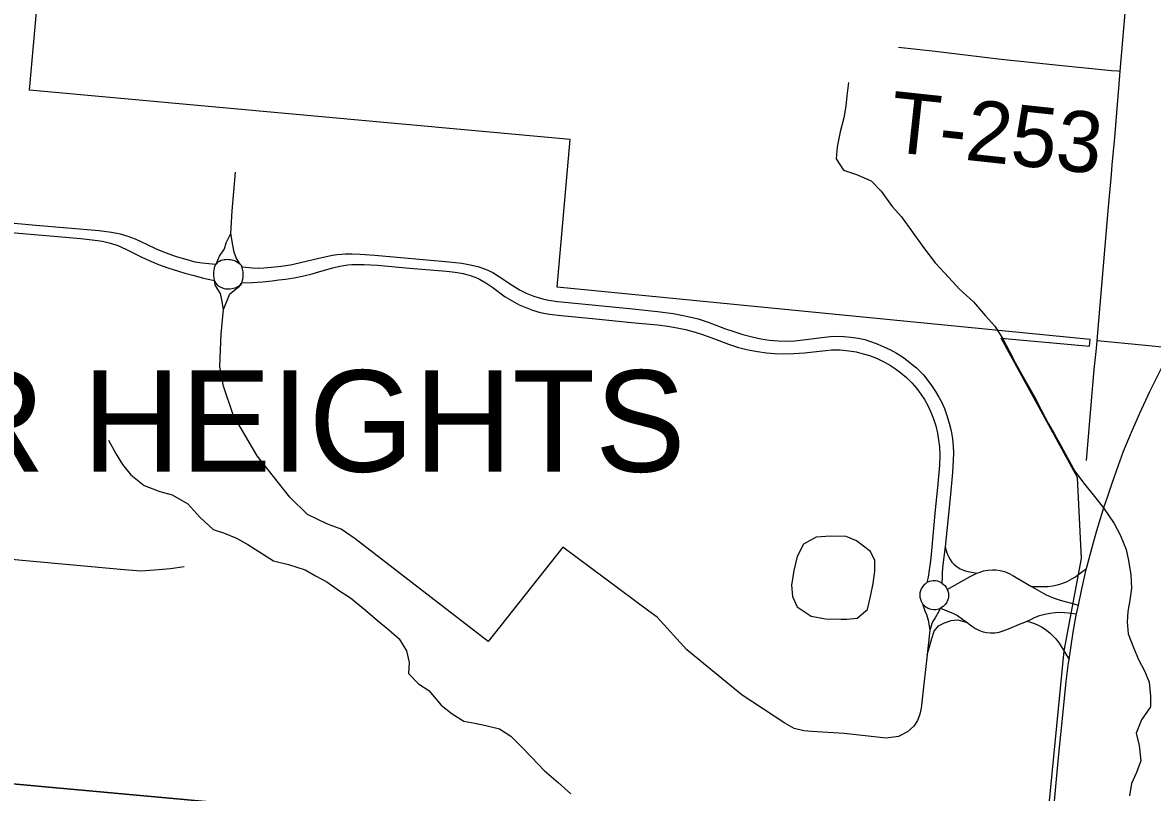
# Model space of a CAD drawing. Extents: x -38.1 to 35.9, y -2.7 to 28.5.
# Drawn here: x 12.554 to 13.609, y 15.081 to 15.8 of the extents above; entities that cross this region are included whole.
import ezdxf

# ---------------------------------------------------------------- set-up
doc = ezdxf.new("R2010")
doc.units = 0
for name, color, linetype in [('GM_X_City_Street', 7, 'Continuous'), ('GM_X_City_Street_Text', 7, 'Continuous'), ('GM_X_Interchange_Ramps', 7, 'Continuous'), ('GM_X_Major_River_Text', 7, 'Continuous'), ('GM_X_Minor_Lake', 7, 'Continuous'), ('GM_X_Rail_Line', 7, 'Continuous'), ('GM_X_Section', 7, 'Continuous'), ('GM_X_Township_Subdivision', 7, 'Continuous'), ('GM_X_US_Route', 7, 'Continuous'), ('SC_Scratch10', 7, 'Continuous')]:
    doc.layers.add(name, color=color, linetype=linetype)

msp = doc.modelspace()

# ---------------------------------------------------------------- linework, layer by layer
at = {"layer": 'GM_X_City_Street'}
for points in [[(12.7487, 15.6029), (12.7499, 15.6239), (12.7531, 15.6601)], [(12.7418, 15.532), (12.7405, 15.5408), (12.7393, 15.5469), (12.7363, 15.5511), (12.7343, 15.555), (12.7338, 15.5572), (12.7336, 15.5589), (12.7332, 15.5614), (12.7329, 15.5633), (12.7329, 15.5649), (12.7329, 15.5666), (12.7332, 15.5687), (12.7334, 15.5704), (12.7339, 15.5719), (12.7343, 15.573), (12.7352, 15.5742), (12.7383, 15.5817), (12.7428, 15.5886), (12.7445, 15.594), (12.7487, 15.6029)], [(12.7418, 15.532), (12.748, 15.5465), (12.7568, 15.5536), (12.7583, 15.5552), (12.7591, 15.5568), (12.7595, 15.5581), (12.7599, 15.5601), (12.7602, 15.5622), (12.7603, 15.5637), (12.7603, 15.5654), (12.7602, 15.5671), (12.76, 15.5683), (12.7598, 15.5695), (12.7595, 15.5707), (12.7592, 15.5718), (12.7589, 15.5725), (12.7585, 15.5732), (12.7576, 15.5743), (12.7539, 15.58), (12.7519, 15.5854), (12.7507, 15.5918), (12.7487, 15.6029)], [(12.7052, 15.2916), (12.6926, 15.2898), (12.6776, 15.2886), (12.6647, 15.2876), (12.6457, 15.2891), (12.5575, 15.2972), (12.4354, 15.3088), (12.4154, 15.3105), (12.4009, 15.3125), (12.3935, 15.3155), (12.3871, 15.3204), (12.3814, 15.3288), (12.3794, 15.3382), (12.3871, 15.4267), (12.393, 15.48), (12.3959, 15.5214), (12.3977, 15.5285), (12.4026, 15.5377), (12.4117, 15.5497), (12.4137, 15.5574), (12.4144, 15.569), (12.4144, 15.5784)], [(13.4013, 15.2325), (13.3987, 15.2094), (13.3957, 15.1822), (13.3932, 15.1598), (13.392, 15.1541), (13.3897, 15.1482), (13.3863, 15.1428), (13.3804, 15.1376), (13.372, 15.1334), (13.3606, 15.1317), (13.3212, 15.1361), (13.2911, 15.1378), (13.2837, 15.1386), (13.2746, 15.1408), (13.2659, 15.1457), (13.226, 15.1719), (13.1745, 15.2143), (13.1468, 15.2446), (13.1389, 15.2503), (13.0588, 15.3101), (12.9891, 15.2219), (12.865, 15.3179), (12.8519, 15.3268), (12.8385, 15.3318), (12.8203, 15.3406), (12.8038, 15.3566), (12.7733, 15.3952), (12.7509, 15.4334), (12.7421, 15.4603), (12.7385, 15.4784), (12.7391, 15.4942), (12.7398, 15.5087), (12.7418, 15.532)], [(13.4126, 15.2765), (13.4104, 15.2776), (13.4085, 15.2782), (13.4065, 15.2786), (13.4045, 15.2786), (13.4025, 15.2783), (13.4006, 15.2778), (13.3986, 15.2769)], [(13.4176, 15.2706), (13.4182, 15.269), (13.4186, 15.2671), (13.4187, 15.2651), (13.4186, 15.2634), (13.4184, 15.2619), (13.418, 15.2609), (13.4176, 15.26), (13.4171, 15.2588), (13.4164, 15.2576), (13.4155, 15.2566), (13.4147, 15.2555), (13.4136, 15.2545), (13.4123, 15.2536), (13.4112, 15.2531), (13.4087, 15.2483), (13.4063, 15.2441), (13.4038, 15.2402), (13.4013, 15.2325)], [(13.3946, 15.2572), (13.3967, 15.2506), (13.3982, 15.2471), (13.3997, 15.242), (13.4004, 15.2385), (13.4013, 15.2325)], [(13.3987, 15.2094), (13.4031, 15.2247), (13.4053, 15.2316), (13.4093, 15.2367), (13.4149, 15.2395), (13.4211, 15.2414), (13.4273, 15.2422), (13.436, 15.2397)]]:
    msp.add_lwpolyline(points, dxfattribs=at)
at = {"layer": 'GM_X_City_Street_Text'}
for points in [[(12.5366, 15.6133), (12.5669, 15.6106), (12.6258, 15.6055), (12.6375, 15.6041), (12.6454, 15.6026), (12.6526, 15.6004), (12.6595, 15.5977), (12.6702, 15.5927), (12.6798, 15.5883), (12.6884, 15.5847), (12.6978, 15.5814), (12.7067, 15.5787), (12.7151, 15.5765), (12.7219, 15.5754), (12.7315, 15.5746), (12.7352, 15.5742), (12.736, 15.5752), (12.7371, 15.5762), (12.7383, 15.577), (12.7399, 15.5778), (12.7414, 15.5782), (12.7427, 15.5784), (12.7442, 15.5786), (12.7456, 15.5787), (12.7468, 15.5786), (12.7482, 15.5785), (12.7496, 15.5783), (12.7508, 15.5779), (12.7521, 15.5775), (12.7535, 15.5769), (12.7551, 15.576), (12.7562, 15.5752), (12.7573, 15.5744), (12.758, 15.5736), (12.7586, 15.5728), (12.7592, 15.5718), (12.7628, 15.5714), (12.7689, 15.5708), (12.775, 15.5705), (12.7795, 15.5707), (12.7863, 15.5713), (12.7962, 15.5724), (12.806, 15.574), (12.8151, 15.5759), (12.8296, 15.5795), (12.8393, 15.5817), (12.8438, 15.5825), (12.8479, 15.5831), (12.8524, 15.5835), (12.8559, 15.5838), (12.8621, 15.5838), (12.8696, 15.5836), (12.8832, 15.5826), (12.9526, 15.5764), (12.9643, 15.5751), (12.9723, 15.5737), (12.9795, 15.5719), (12.9865, 15.5695), (12.9933, 15.5663), (12.9997, 15.5625), (13.0115, 15.5545), (13.0184, 15.5503), (13.0245, 15.5472), (13.0308, 15.5446), (13.0367, 15.5426), (13.0421, 15.5412), (13.0476, 15.5402), (13.0538, 15.5394), (13.0636, 15.5383), (13.121, 15.5327), (13.147, 15.53), (13.1618, 15.528), (13.171, 15.5264), (13.177, 15.5251), (13.1849, 15.5231), (13.1943, 15.52), (13.2107, 15.5139), (13.2183, 15.5112), (13.2266, 15.5086), (13.2356, 15.5062), (13.2435, 15.5046), (13.2515, 15.5033), (13.2596, 15.5026), (13.2676, 15.5024), (13.2751, 15.5027), (13.2832, 15.5034), (13.3004, 15.5058), (13.3084, 15.5067), (13.3147, 15.5069), (13.3209, 15.5067), (13.3277, 15.506), (13.3344, 15.5051), (13.3375, 15.5045), (13.3406, 15.5038), (13.344, 15.5027), (13.3469, 15.5016), (13.3526, 15.4995), (13.3585, 15.497), (13.3645, 15.4942), (13.3701, 15.491), (13.3757, 15.4876), (13.3812, 15.4835), (13.3863, 15.4794), (13.3888, 15.4773), (13.3913, 15.475), (13.3953, 15.4708), (13.3995, 15.4657), (13.403, 15.4608), (13.4067, 15.4553), (13.4098, 15.45), (13.4121, 15.4456), (13.4149, 15.4394), (13.4172, 15.433), (13.4194, 15.4258), (13.4211, 15.4186), (13.4224, 15.4112), (13.4231, 15.4044), (13.4235, 15.3976), (13.4232, 15.3913), (13.4224, 15.3796), (13.4202, 15.3561), (13.4156, 15.3103), (13.414, 15.2984), (13.4132, 15.2907), (13.4129, 15.2859), (13.4129, 15.2822), (13.4126, 15.2765), (13.4138, 15.2756), (13.4153, 15.2742), (13.4165, 15.2727), (13.4176, 15.2706), (13.439, 15.2826), (13.4434, 15.2848), (13.4452, 15.2856), (13.4473, 15.2865), (13.4514, 15.2878), (13.4555, 15.2886), (13.4598, 15.2889), (13.4628, 15.2888), (13.4669, 15.2882), (13.471, 15.2872), (13.4755, 15.2853), (13.4787, 15.2836), (13.4818, 15.2816), (13.4962, 15.2732), (13.5048, 15.2682), (13.5094, 15.2659), (13.5128, 15.2644), (13.5173, 15.2624), (13.523, 15.2605), (13.5323, 15.258), (13.54, 15.256)], [(12.5438, 15.6037), (12.6088, 15.598), (12.6217, 15.5967), (12.6291, 15.5956), (12.6364, 15.5938), (12.6434, 15.5915), (12.6508, 15.5882), (12.6658, 15.5807), (12.6726, 15.5776), (12.6812, 15.574), (12.6899, 15.5708), (12.7, 15.5676), (12.706, 15.5659), (12.7132, 15.564), (12.7234, 15.5612), (12.7276, 15.5602), (12.7336, 15.5589)], [(12.7336, 15.5589), (12.7343, 15.5574), (12.7348, 15.5566), (12.7352, 15.556), (12.7358, 15.5553), (12.7365, 15.5545), (12.7373, 15.5539), (12.7381, 15.5534), (12.7388, 15.553), (12.7395, 15.5527), (12.7401, 15.5524), (12.7409, 15.5521), (12.7417, 15.5518), (12.7426, 15.5515), (12.7439, 15.5512), (12.7451, 15.5511), (12.7468, 15.551), (12.7483, 15.5511), (12.7499, 15.5514), (12.7513, 15.5517), (12.7528, 15.5522), (12.7545, 15.5528), (12.7559, 15.5535), (12.7569, 15.5542), (12.7578, 15.5551), (12.7585, 15.556), (12.7591, 15.5568), (12.769, 15.5571), (12.7783, 15.5578), (12.7875, 15.5587), (12.7937, 15.5594), (12.7999, 15.5601), (12.8079, 15.5614), (12.817, 15.5632), (12.8248, 15.5652), (12.832, 15.5672), (12.8439, 15.5707), (12.8506, 15.5723), (12.8579, 15.5734), (12.8617, 15.5738), (12.8654, 15.574), (12.8734, 15.574), (12.8858, 15.5732), (12.9155, 15.5705), (12.9502, 15.5677), (12.9582, 15.5668), (12.9656, 15.5654), (12.9722, 15.5636), (12.9774, 15.5616), (12.9808, 15.5601), (12.9867, 15.5568), (12.9934, 15.5523), (13.005, 15.5438), (13.0113, 15.5398), (13.0178, 15.5363), (13.0241, 15.5336), (13.0305, 15.5313), (13.0377, 15.5292), (13.0462, 15.5276), (13.0573, 15.5263), (13.0895, 15.5232), (13.1229, 15.5198), (13.147, 15.5175), (13.1568, 15.5163), (13.1654, 15.5148), (13.1733, 15.5131), (13.1823, 15.5106), (13.19, 15.5081), (13.1993, 15.5047), (13.2132, 15.4994), (13.2227, 15.4965), (13.2318, 15.4942), (13.2403, 15.4926), (13.2489, 15.4914), (13.2564, 15.4908), (13.2644, 15.4905), (13.2744, 15.4907), (13.2843, 15.4913), (13.2954, 15.4926), (13.3041, 15.4936), (13.3096, 15.4941), (13.3177, 15.4941), (13.3257, 15.4934), (13.3325, 15.4922), (13.3391, 15.4906), (13.345, 15.4888), (13.3514, 15.4863), (13.3576, 15.4834), (13.3636, 15.4801), (13.3693, 15.4764), (13.3743, 15.4727), (13.3795, 15.4683), (13.3844, 15.4635), (13.3889, 15.4583), (13.393, 15.4529), (13.3964, 15.4477), (13.3997, 15.4417), (13.4023, 15.4361), (13.4048, 15.4297), (13.4068, 15.4232), (13.4084, 15.4165), (13.4095, 15.4098), (13.4102, 15.4036), (13.4105, 15.3955), (13.4102, 15.3862), (13.4083, 15.3658), (13.4063, 15.3448), (13.4025, 15.3033), (13.402, 15.2971), (13.4014, 15.2928), (13.4005, 15.2867), (13.4001, 15.284), (13.3994, 15.2809), (13.3986, 15.2769), (13.3971, 15.2758), (13.3956, 15.2745), (13.3943, 15.2729), (13.3933, 15.2712), (13.3926, 15.2693), (13.3921, 15.2673), (13.392, 15.2653), (13.3921, 15.2633), (13.3926, 15.2614), (13.3933, 15.2595), (13.3946, 15.2572), (13.3959, 15.2557), (13.3975, 15.2544), (13.3992, 15.2533), (13.401, 15.2525), (13.403, 15.252), (13.405, 15.2518), (13.407, 15.2519), (13.4096, 15.2524), (13.4112, 15.2531)], [(13.4156, 15.3103), (13.4172, 15.3048), (13.4178, 15.303), (13.419, 15.3006), (13.4202, 15.2985), (13.4219, 15.2959), (13.4241, 15.2937), (13.4265, 15.2918), (13.4297, 15.2899), (13.4326, 15.2886), (13.4356, 15.2876), (13.4387, 15.287), (13.4452, 15.2856)], [(13.4962, 15.2732), (13.5067, 15.2732), (13.5113, 15.2733), (13.5161, 15.2738), (13.5204, 15.2747), (13.5246, 15.276), (13.5294, 15.2781), (13.5339, 15.2803), (13.5368, 15.2821), (13.5376, 15.2826), (13.5416, 15.2857), (13.5476, 15.2902)], [(13.4112, 15.2531), (13.4187, 15.25), (13.4227, 15.2484), (13.4271, 15.2461), (13.4317, 15.2429), (13.436, 15.2397), (13.4401, 15.2365), (13.4438, 15.2341), (13.4477, 15.2322), (13.4512, 15.231), (13.4542, 15.2303), (13.4579, 15.2299), (13.4622, 15.2301), (13.4659, 15.2308), (13.4689, 15.2316), (13.4747, 15.2338), (13.4851, 15.238), (13.49, 15.24), (13.4921, 15.2409)], [(13.4921, 15.2409), (13.495, 15.2423), (13.4991, 15.2443), (13.5015, 15.2454), (13.5038, 15.2461), (13.5086, 15.2475), (13.5135, 15.2485), (13.5183, 15.249), (13.5233, 15.2492), (13.5307, 15.2486), (13.5383, 15.2479)], [(13.4921, 15.2409), (13.4962, 15.2398), (13.4989, 15.2387), (13.5023, 15.2372), (13.5061, 15.2352), (13.5103, 15.2325), (13.5137, 15.2298), (13.5183, 15.2252), (13.5215, 15.2212), (13.5251, 15.2154), (13.527, 15.2123), (13.5313, 15.2052)]]:
    msp.add_lwpolyline(points, dxfattribs=at)
at = {"layer": 'GM_X_Interchange_Ramps'}
msp.add_lwpolyline([(13.5156, 15.0493), (13.5215, 15.1136), (13.5256, 15.1563), (13.5286, 15.1847), (13.5308, 15.2019), (13.5313, 15.2052), (13.5352, 15.2308), (13.538, 15.2466), (13.5383, 15.2479), (13.54, 15.256), (13.5428, 15.2697), (13.5473, 15.2891), (13.5476, 15.2902), (13.5524, 15.3089), (13.5571, 15.3257), (13.5641, 15.348), (13.567, 15.3567), (13.5716, 15.3696), (13.5775, 15.3864), (13.5821, 15.3997), (13.5895, 15.4175), (13.5972, 15.4351), (13.6067, 15.4553), (13.6174, 15.477)], dxfattribs=at)
at = {"layer": 'GM_X_Major_River_Text'}
msp.add_line((13.5568, 15.4956), (13.5575, 15.503), dxfattribs=at)
for points in [[(13.5791, 15.7543), (13.5864, 15.8416), (13.5874, 15.852), (13.5882, 15.8583), (13.5887, 15.8612), (13.5896, 15.8651), (13.5905, 15.8684), (13.5915, 15.8717), (13.5923, 15.8738), (13.5942, 15.8779), (13.5967, 15.8824), (13.5996, 15.8866), (13.6026, 15.8904), (13.6049, 15.893), (13.6085, 15.8971), (13.6124, 15.9014), (13.6181, 15.9071), (13.6229, 15.9118), (13.6307, 15.9198), (13.6697, 15.9596), (13.6949, 15.9853), (13.7142, 16.0055), (13.7294, 16.0211), (13.7367, 16.0285)], [(13.3721, 15.7766), (13.4063, 15.7729), (13.4189, 15.7714), (13.468, 15.7656), (13.4948, 15.7628), (13.5218, 15.76), (13.5709, 15.755), (13.5767, 15.7545), (13.5791, 15.7543)], [(13.5575, 15.503), (13.5677, 15.6239), (13.5708, 15.658), (13.5716, 15.6668), (13.5739, 15.6924), (13.5778, 15.7386), (13.5791, 15.7543)], [(13.5475, 15.391), (13.5512, 15.4353), (13.5548, 15.4758), (13.5568, 15.4956)], [(13.5575, 15.503), (13.6025, 15.4986), (13.6275, 15.4961)]]:
    msp.add_lwpolyline(points, dxfattribs=at)
at = {"layer": 'GM_X_Section'}
for points in [[(13.3253, 15.7437), (13.3238, 15.7312), (13.3229, 15.7218), (13.3211, 15.7108), (13.3177, 15.6976), (13.3147, 15.6836), (13.314, 15.6726), (13.3206, 15.6618), (13.3327, 15.658), (13.3466, 15.652), (13.3559, 15.6423), (13.3662, 15.628), (13.3747, 15.6183), (13.3953, 15.5896), (13.4063, 15.5753), (13.4189, 15.5617), (13.4289, 15.5508), (13.442, 15.5391), (13.4534, 15.5259), (13.4619, 15.5162), (13.4693, 15.5046), (13.4758, 15.4926), (13.4809, 15.4823), (13.4871, 15.4711), (13.5002, 15.448), (13.5056, 15.4376), (13.5122, 15.4252), (13.5177, 15.4156), (13.5235, 15.4048), (13.5297, 15.3933), (13.5366, 15.3809), (13.5447, 15.3701), (13.555, 15.3573), (13.5635, 15.3468), (13.5734, 15.3322), (13.5789, 15.3214), (13.5846, 15.3079), (13.5866, 15.2976), (13.589, 15.2843), (13.5894, 15.2717), (13.588, 15.2604), (13.5862, 15.2501), (13.5856, 15.2403), (13.5864, 15.2292), (13.5914, 15.2162), (13.5961, 15.2051), (13.6019, 15.1939), (13.6059, 15.1839), (13.6074, 15.171), (13.6072, 15.1611), (13.5989, 15.1487), (13.594, 15.1363), (13.5968, 15.1248), (13.5983, 15.1104), (13.5943, 15.0998), (13.5894, 15.0893), (13.5876, 15.078)], [(12.6347, 15.4099), (12.6419, 15.3968), (12.6478, 15.3872), (12.6555, 15.3775), (12.6678, 15.3677), (12.6825, 15.362), (12.6939, 15.3587), (12.7085, 15.3503), (12.72, 15.3379), (12.7323, 15.3266), (12.7421, 15.3233), (12.7541, 15.3184), (12.7646, 15.3125), (12.7748, 15.3058), (12.7886, 15.2971), (12.8026, 15.2937), (12.8181, 15.2887), (12.8279, 15.2832), (12.8384, 15.2776), (12.8503, 15.2693), (12.8604, 15.2626), (12.8746, 15.2512), (12.8858, 15.2415), (12.8959, 15.2332), (12.9059, 15.2243), (12.9129, 15.2131), (12.9153, 15.2024), (12.9146, 15.1921), (12.9239, 15.1824), (12.9336, 15.1761), (12.9451, 15.1625), (12.9555, 15.1543), (12.9664, 15.1475), (12.9766, 15.1458), (12.9869, 15.1436), (12.9997, 15.1403), (13.0102, 15.1335), (13.0199, 15.1238), (13.0299, 15.1137), (13.0414, 15.1016), (13.0544, 15.0903), (13.0663, 15.0797)]]:
    msp.add_lwpolyline(points, dxfattribs=at)
at = {"layer": 'GM_X_US_Route'}
for points in [[(14.0145, 14.9506), (13.5242, 14.9984), (13.5057, 15.0002), (13.5266, 15.2133), (13.543, 15.2995), (13.5391, 15.375), (13.4679, 15.5051), (13.5503, 15.4976), (13.5509, 15.5038), (13.4308, 15.5157), (13.0533, 15.5526), (13.0654, 15.6906), (12.5609, 15.7367), (12.5712, 15.8516)], [(14.9146, 14.8694), (13.5108, 14.9991), (13.5058, 14.9995), (12.8754, 15.0588), (12.5382, 15.0897), (12.0587, 15.1373), (11.995, 15.1424), (11.7337, 15.1673), (11.4979, 15.1901), (11.3319, 15.2065), (10.9945, 15.2393), (10.6636, 15.2698), (10.5289, 15.2826), (10.371, 15.2977)], [(10.371, 15.2977), (10.5289, 15.2826), (10.6636, 15.2698), (10.9945, 15.2393), (11.3319, 15.2065), (11.4979, 15.1901), (11.7337, 15.1673), (11.995, 15.1424), (12.0587, 15.1373), (12.5382, 15.0897), (12.8754, 15.0588), (13.5058, 14.9995), (13.5108, 14.9991), (14.9146, 14.8694)], [(10.371, 15.2977), (10.5289, 15.2826), (10.6636, 15.2698), (10.9945, 15.2393), (11.3319, 15.2065), (11.4979, 15.1901), (11.7337, 15.1673), (11.995, 15.1424), (12.0587, 15.1373), (12.5382, 15.0897), (12.8754, 15.0588), (13.5058, 14.9995), (13.5108, 14.9991), (14.9146, 14.8694)], [(14.9146, 14.8694), (13.5108, 14.9991), (13.5058, 14.9995), (12.8754, 15.0588), (12.5382, 15.0897), (12.0587, 15.1373), (11.995, 15.1424), (11.7337, 15.1673), (11.4979, 15.1901), (11.3319, 15.2065), (10.9945, 15.2393), (10.6636, 15.2698), (10.5289, 15.2826), (10.371, 15.2977)]]:
    msp.add_lwpolyline(points, dxfattribs=at)
at = {"layer": 'SC_Scratch10'}
msp.add_line((13.3499, 15.2977), (13.346, 15.3058), dxfattribs=at)
for points in [[(13.346, 15.3058), (13.3329, 15.316), (13.3231, 15.3201), (13.309, 15.3204), (13.2953, 15.3192), (13.2833, 15.3127), (13.2773, 15.3014), (13.2744, 15.2882), (13.2721, 15.2746), (13.273, 15.2639), (13.2773, 15.2543), (13.2904, 15.2456), (13.304, 15.243), (13.3181, 15.2427)], [(13.3181, 15.2427), (13.3238, 15.2429), (13.3334, 15.2438), (13.3431, 15.2519), (13.3461, 15.2655), (13.3483, 15.2761), (13.3501, 15.2875), (13.3499, 15.2977)]]:
    msp.add_lwpolyline(points, dxfattribs=at)

# ---------------------------------------------------------------- texts
at = {"layer": 'GM_X_Minor_Lake'}
msp.add_text('T-253', height=0.05682, rotation=353.8501, dxfattribs=at).set_placement((13.3618, 15.6794))
at = {"layer": 'GM_X_Rail_Line'}
msp.add_text('MONTGOMERY COUNTY', height=0.189394, rotation=354.6195, dxfattribs=at).set_placement((10.5134, 14.9993))
at = {"layer": 'GM_X_Township_Subdivision'}
msp.add_text('HUBER HEIGHTS', height=0.094697, rotation=0, dxfattribs=at).set_placement((12.132, 15.3804))

doc.saveas('drawing.dxf')
